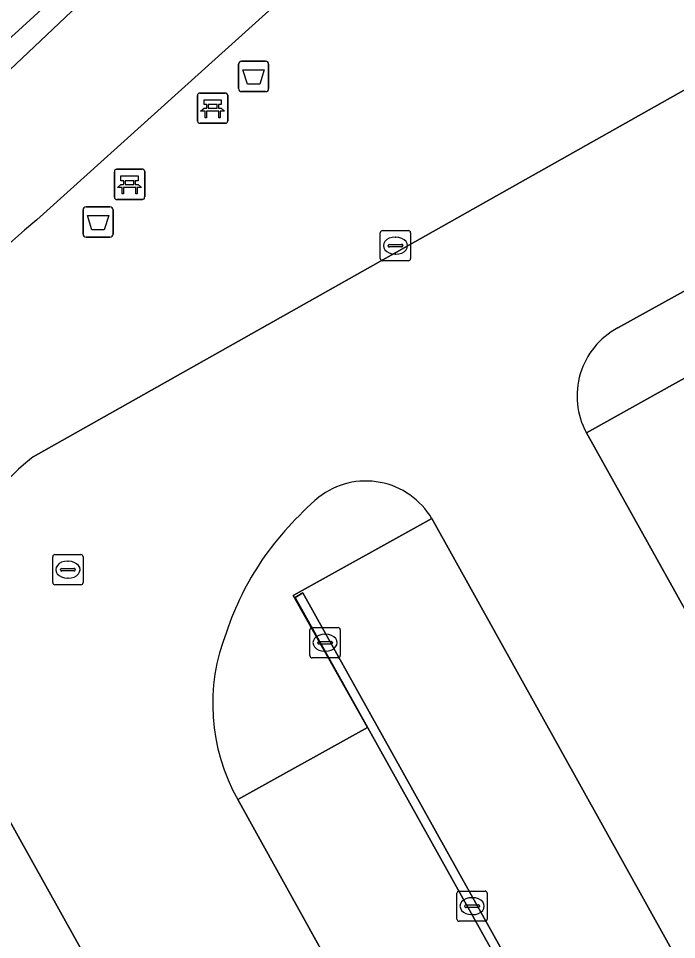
# Model space of a CAD drawing. Extents: x 156412 to 157779, y 382335 to 383768.
# Drawn here: x 157466.73 to 157488.45, y 382899.39 to 382929.79 of the extents above; entities that cross this region are included whole.
import ezdxf

# ---------------------------------------------------------------- set-up
doc = ezdxf.new("R2010")
doc.units = 0
for name, color, linetype in [('IMGEO_Afvalbak', 7, 'Continuous'), ('IMGEO_Bank', 7, 'Continuous'), ('IMGEO_Berm_groen', 7, 'Continuous'), ('IMGEO_Fietspad_gesloten', 7, 'Continuous'), ('IMGEO_Hek', 7, 'Continuous'), ('IMGEO_Kolk', 7, 'Continuous'), ('IMGEO_Parkeervlak_gesloten', 7, 'Continuous'), ('IMGEO_Rijbaan_lokaal_gesloten', 7, 'Continuous'), ('IMGEO_Rijbaan_lokaal_open', 7, 'Continuous'), ('IMGEO_Rioolput', 7, 'Continuous'), ('IMGEO_Verkeerseiland_gesloten', 7, 'Continuous'), ('IMGEO_Voetpad_open', 7, 'Continuous')]:
    doc.layers.add(name, color=color, linetype=linetype)

msp = doc.modelspace()

# ---------------------------------------------------------------- linework, layer by layer
at = {"layer": 'IMGEO_Afvalbak'}
for p, q in [((157473.995, 382927.478), (157473.995, 382928.278)), ((157473.995, 382928.278), (157473.995, 382927.478)), ((157474.095, 382928.378), (157474.885, 382928.378)), ((157474.885, 382928.378), (157474.095, 382928.378)), ((157474.985, 382928.278), (157474.985, 382927.478)), ((157474.985, 382927.478), (157474.985, 382928.278)), ((157474.885, 382927.378), (157474.095, 382927.378)), ((157474.095, 382927.378), (157474.885, 382927.378)), ((157468.859, 382922.675), (157468.859, 382923.475)), ((157468.859, 382923.475), (157468.859, 382922.675)), ((157468.959, 382923.575), (157469.749, 382923.575)), ((157469.749, 382923.575), (157468.959, 382923.575)), ((157469.849, 382923.475), (157469.849, 382922.675)), ((157469.849, 382922.675), (157469.849, 382923.475)), ((157469.749, 382922.575), (157468.959, 382922.575)), ((157468.959, 382922.575), (157469.749, 382922.575))]:
    msp.add_line(p, q, dxfattribs=at)
for points in [[(157474.138, 382928.092), (157474.842, 382928.092), (157474.693, 382927.622), (157474.287, 382927.622), (157474.138, 382928.092)], [(157469.002, 382923.289), (157469.706, 382923.289), (157469.557, 382922.819), (157469.151, 382922.819), (157469.002, 382923.289)]]:
    msp.add_lwpolyline(points, dxfattribs=at)
for centre, start, end in [((157474.095, 382928.278), 90, 180), ((157474.095, 382928.278), 90, 180), ((157474.885, 382928.278), 0, 90), ((157474.885, 382928.278), 360, 90), ((157474.095, 382927.478), 180, 270), ((157474.095, 382927.478), 180, 270), ((157474.885, 382927.478), 270, 0), ((157474.885, 382927.478), 270, 0), ((157468.959, 382923.475), 90, 180), ((157468.959, 382923.475), 90, 180), ((157469.749, 382923.475), 0, 90), ((157469.749, 382923.475), 360, 90), ((157468.959, 382922.675), 180, 270), ((157468.959, 382922.675), 180, 270), ((157469.749, 382922.675), 270, 0), ((157469.749, 382922.675), 270, 0)]:
    msp.add_arc(centre, 0.1, start, end, dxfattribs=at)
at = {"layer": 'IMGEO_Bank'}
for p, q in [((157472.637, 382926.406), (157472.637, 382927.247)), ((157472.637, 382927.247), (157472.637, 382926.406)), ((157472.712, 382927.331), (157473.553, 382927.331)), ((157473.553, 382927.331), (157472.712, 382927.331)), ((157473.637, 382927.256), (157473.637, 382926.415)), ((157473.637, 382926.415), (157473.637, 382927.256)), ((157472.946, 382926.837), (157472.946, 382926.943)), ((157472.99, 382926.943), (157472.99, 382926.837)), ((157473.278, 382926.949), (157472.996, 382926.949)), ((157472.996, 382926.831), (157473.278, 382926.831)), ((157473.284, 382926.837), (157473.284, 382926.943)), ((157473.328, 382926.943), (157473.328, 382926.837)), ((157473.334, 382926.729), (157472.941, 382926.729)), ((157473.562, 382926.331), (157472.721, 382926.331)), ((157472.721, 382926.331), (157473.562, 382926.331)), ((157469.894, 382923.892), (157469.894, 382924.733)), ((157469.894, 382924.733), (157469.894, 382923.892)), ((157469.969, 382924.817), (157470.81, 382924.817)), ((157470.81, 382924.817), (157469.969, 382924.817)), ((157470.894, 382924.742), (157470.894, 382923.901)), ((157470.894, 382923.901), (157470.894, 382924.742)), ((157470.203, 382924.323), (157470.203, 382924.429)), ((157470.247, 382924.429), (157470.247, 382924.323)), ((157470.535, 382924.435), (157470.253, 382924.435)), ((157470.253, 382924.317), (157470.535, 382924.317)), ((157470.541, 382924.323), (157470.541, 382924.429)), ((157470.585, 382924.429), (157470.585, 382924.323)), ((157470.591, 382924.215), (157470.198, 382924.215)), ((157470.819, 382923.817), (157469.978, 382923.817)), ((157469.978, 382923.817), (157470.819, 382923.817))]:
    msp.add_line(p, q, dxfattribs=at)
for points in [[(157472.94, 382926.949), (157472.854, 382926.949), (157472.854, 382927.11), (157473.417, 382927.11), (157473.417, 382926.949), (157473.334, 382926.949)], [(157472.884, 382926.729), (157472.742, 382926.729), (157472.854, 382926.831), (157472.94, 382926.831)], [(157473.334, 382926.831), (157473.417, 382926.831), (157473.529, 382926.729), (157473.39, 382926.729)], [(157472.934, 382926.722), (157472.934, 382926.515), (157472.891, 382926.515), (157472.891, 382926.722)], [(157473.384, 382926.722), (157473.384, 382926.515), (157473.34, 382926.515), (157473.34, 382926.722)], [(157470.141, 382924.215), (157469.999, 382924.215), (157470.111, 382924.317), (157470.197, 382924.317)], [(157470.197, 382924.435), (157470.111, 382924.435), (157470.111, 382924.596), (157470.674, 382924.596), (157470.674, 382924.435), (157470.591, 382924.435)], [(157470.591, 382924.317), (157470.674, 382924.317), (157470.786, 382924.215), (157470.647, 382924.215)], [(157470.191, 382924.208), (157470.191, 382924.001), (157470.148, 382924.001), (157470.148, 382924.208)], [(157470.641, 382924.208), (157470.641, 382924.001), (157470.597, 382924.001), (157470.597, 382924.208)]]:
    msp.add_lwpolyline(points, dxfattribs=at)
for centre, radius, start, end in [((157472.715, 382927.253), 0.0779, 92.4484, 184.2845), ((157472.715, 382927.253), 0.0779, 92.4484, 184.2845), ((157473.559, 382927.253), 0.0779, 2.4484, 94.2845), ((157473.559, 382927.253), 0.0779, 2.4484, 94.2845), ((157472.939, 382926.942), 0.00671, 2.8957, 87.1043), ((157472.939, 382926.838), 0.00671, 272.8957, 357.1043), ((157472.996, 382926.942), 0.00671, 92.8957, 177.1043), ((157472.996, 382926.838), 0.00671, 182.8957, 267.1043), ((157473.278, 382926.942), 0.00671, 2.8957, 87.1043), ((157473.278, 382926.838), 0.00671, 272.8957, 357.1043), ((157473.335, 382926.942), 0.00671, 92.8957, 177.1043), ((157473.335, 382926.838), 0.00671, 182.8957, 267.1043), ((157472.884, 382926.722), 0.00671, 2.8957, 87.1043), ((157472.941, 382926.722), 0.00671, 92.8957, 177.1043), ((157473.333, 382926.722), 0.00671, 2.8957, 87.1043), ((157473.39, 382926.722), 0.00671, 92.8957, 177.1043), ((157472.715, 382926.409), 0.0779, 182.4484, 274.2845), ((157472.715, 382926.409), 0.0779, 182.4484, 274.2845), ((157473.559, 382926.409), 0.0779, 272.4484, 4.2845), ((157473.559, 382926.409), 0.0779, 272.4484, 4.2845), ((157469.972, 382924.739), 0.0779, 92.4484, 184.2845), ((157469.972, 382924.739), 0.0779, 92.4484, 184.2845), ((157470.816, 382924.739), 0.0779, 2.4484, 94.2845), ((157470.816, 382924.739), 0.0779, 2.4484, 94.2845), ((157470.196, 382924.428), 0.00671, 2.8957, 87.1043), ((157470.196, 382924.324), 0.00671, 272.8957, 357.1043), ((157470.253, 382924.428), 0.00671, 92.8957, 177.1043), ((157470.253, 382924.324), 0.00671, 182.8957, 267.1043), ((157470.535, 382924.428), 0.00671, 2.8957, 87.1043), ((157470.535, 382924.324), 0.00671, 272.8957, 357.1043), ((157470.592, 382924.428), 0.00671, 92.8957, 177.1043), ((157470.592, 382924.324), 0.00671, 182.8957, 267.1043), ((157470.141, 382924.208), 0.00671, 2.8957, 87.1043), ((157470.198, 382924.208), 0.00671, 92.8957, 177.1043), ((157470.59, 382924.208), 0.00671, 2.8957, 87.1043), ((157470.647, 382924.208), 0.00671, 92.8957, 177.1043), ((157469.972, 382923.895), 0.0779, 182.4484, 274.2845), ((157469.972, 382923.895), 0.0779, 182.4484, 274.2845), ((157470.816, 382923.895), 0.0779, 272.4484, 4.2845), ((157470.816, 382923.895), 0.0779, 272.4484, 4.2845)]:
    msp.add_arc(centre, radius, start, end, dxfattribs=at)
at = {"layer": 'IMGEO_Berm_groen'}
msp.add_lwpolyline([(157467.334, 382923.149), (157476.209, 382931.152), (157473.05, 382935.121), (157470.882, 382933.198), (157466.732, 382929.396), (157457.29, 382920.905), (157454.41, 382918.062)], dxfattribs=at)
msp.add_arc((157559.132, 382816.842), 140.456, 130.81141, 137.75479, dxfattribs=at)
at = {"layer": 'IMGEO_Fietspad_gesloten'}
msp.add_lwpolyline([(157454.41, 382918.062), (157457.29, 382920.905), (157466.732, 382929.396), (157470.882, 382933.198), (157473.05, 382935.121)], dxfattribs=at)
at = {"layer": 'IMGEO_Hek'}
msp.add_lwpolyline([(157473.189, 382934.324), (157470.934, 382932.352), (157455.6, 382917.849), (157453.456, 382915.734), (157450.415, 382912.502)], dxfattribs=at)
at = {"layer": 'IMGEO_Kolk'}
for p, q in [((157478.747, 382922.792), (157479.599, 382922.792)), ((157478.672, 382921.866), (157478.672, 382922.718)), ((157479.16, 382922.572), (157479.185, 382922.572)), ((157479.673, 382922.718), (157479.673, 382921.866)), ((157478.931, 382922.286), (157478.931, 382922.298)), ((157479.369, 382922.249), (157478.971, 382922.249)), ((157478.974, 382922.335), (157479.372, 382922.335)), ((157479.415, 382922.298), (157479.415, 382922.286)), ((157479.183, 382922.012), (157479.158, 382922.012)), ((157479.599, 382921.792), (157478.747, 382921.792)), ((157476.349, 382908.763), (157476.349, 382909.615)), ((157476.424, 382909.689), (157477.276, 382909.689)), ((157476.837, 382909.469), (157476.862, 382909.469)), ((157477.35, 382909.615), (157477.35, 382908.763)), ((157476.608, 382909.183), (157476.608, 382909.195)), ((157477.046, 382909.146), (157476.648, 382909.146)), ((157476.651, 382909.232), (157477.049, 382909.232)), ((157477.092, 382909.195), (157477.092, 382909.183)), ((157476.86, 382908.909), (157476.835, 382908.909)), ((157477.276, 382908.689), (157476.424, 382908.689)), ((157481.202, 382900.068), (157481.202, 382900.92)), ((157481.277, 382900.994), (157482.129, 382900.994)), ((157482.203, 382900.92), (157482.203, 382900.068)), ((157481.69, 382900.774), (157481.715, 382900.774)), ((157481.461, 382900.488), (157481.461, 382900.5)), ((157481.899, 382900.451), (157481.501, 382900.451)), ((157481.504, 382900.537), (157481.902, 382900.537)), ((157481.945, 382900.5), (157481.945, 382900.488)), ((157482.129, 382899.994), (157481.277, 382899.994)), ((157481.713, 382900.214), (157481.688, 382900.214))]:
    msp.add_line(p, q, dxfattribs=at)
for points in [[(157478.747, 382922.792), (157479.599, 382922.792)], [(157478.672, 382921.866), (157478.672, 382922.718)], [(157479.673, 382922.718), (157479.673, 382921.866)], [(157479.599, 382921.792), (157478.747, 382921.792)], [(157476.349, 382908.763), (157476.349, 382909.615)], [(157476.424, 382909.689), (157477.276, 382909.689)], [(157477.35, 382909.615), (157477.35, 382908.763)], [(157477.276, 382908.689), (157476.424, 382908.689)], [(157481.202, 382900.068), (157481.202, 382900.92)], [(157481.277, 382900.994), (157482.129, 382900.994)], [(157482.203, 382900.92), (157482.203, 382900.068)], [(157482.129, 382899.994), (157481.277, 382899.994)]]:
    msp.add_lwpolyline(points, dxfattribs=at)
for centre, radius, start, end in [((157478.749, 382922.716), 0.0765, 91.552, 178.448), ((157478.749, 382922.716), 0.0765, 91.552, 178.448), ((157479.597, 382922.716), 0.0765, 1.552, 88.448), ((157479.597, 382922.716), 0.0765, 1.552, 88.448), ((157478.971, 382922.295), 0.0403, 85.8775, 175.7526), ((157478.968, 382922.285), 0.0366, 178.938, 274.7102), ((157479.372, 382922.292), 0.043, 264.8664, 352.4533), ((157479.376, 382922.297), 0.0386, 1.7309, 96.639), ((157478.749, 382921.868), 0.0765, 181.552, 268.448), ((157478.749, 382921.868), 0.0765, 181.552, 268.448), ((157479.597, 382921.868), 0.0765, 271.552, 358.448), ((157479.597, 382921.868), 0.0765, 271.552, 358.448), ((157476.426, 382909.613), 0.0765, 91.552, 178.448), ((157476.426, 382909.613), 0.0765, 91.552, 178.448), ((157477.274, 382909.613), 0.0765, 1.552, 88.448), ((157477.274, 382909.613), 0.0765, 1.552, 88.448), ((157476.648, 382909.192), 0.0403, 85.8775, 175.7526), ((157476.645, 382909.182), 0.0366, 178.938, 274.7102), ((157477.049, 382909.189), 0.043, 264.8664, 352.4533), ((157477.053, 382909.194), 0.0386, 1.7309, 96.639), ((157476.426, 382908.765), 0.0765, 181.552, 268.448), ((157476.426, 382908.765), 0.0765, 181.552, 268.448), ((157477.274, 382908.765), 0.0765, 271.552, 358.448), ((157477.274, 382908.765), 0.0765, 271.552, 358.448), ((157481.279, 382900.918), 0.0765, 91.552, 178.448), ((157481.279, 382900.918), 0.0765, 91.552, 178.448), ((157482.127, 382900.918), 0.0765, 1.552, 88.448), ((157482.127, 382900.918), 0.0765, 1.552, 88.448), ((157481.501, 382900.497), 0.0403, 85.8775, 175.7526), ((157481.498, 382900.487), 0.0366, 178.938, 274.7102), ((157481.902, 382900.494), 0.043, 264.8664, 352.4533), ((157481.906, 382900.499), 0.0386, 1.7309, 96.639), ((157481.279, 382900.07), 0.0765, 181.552, 268.448), ((157481.279, 382900.07), 0.0765, 181.552, 268.448), ((157482.127, 382900.07), 0.0765, 271.552, 358.448), ((157482.127, 382900.07), 0.0765, 271.552, 358.448)]:
    msp.add_arc(centre, radius, start, end, dxfattribs=at)
for centre, major_axis, ratio, start_param, end_param in [((157479.159, 382922.292), (-0.387, 0.002), 0.722429, 4.712389, 7.853982), ((157479.184, 382922.292), (-0.39, 0.002), 0.717154, 1.570796, 4.712389), ((157476.836, 382909.189), (-0.387, 0.002), 0.722429, 4.712389, 7.853982), ((157476.861, 382909.189), (-0.39, 0.002), 0.717154, 1.570796, 4.712389), ((157481.689, 382900.494), (-0.387, 0.002), 0.722429, 4.712389, 7.853982), ((157481.714, 382900.494), (-0.39, 0.002), 0.717154, 1.570796, 4.712389)]:
    msp.add_ellipse(centre, major_axis=major_axis, ratio=ratio, start_param=start_param, end_param=end_param, dxfattribs=at)
at = {"layer": 'IMGEO_Parkeervlak_gesloten'}
for points in [[(157494.296, 382921.035), (157485.474, 382916.119), (157507.447, 382876.726), (157516.273, 382881.619)], [(157475.866, 382910.685), (157476.114, 382910.837), (157498.011, 382871.564), (157497.756, 382871.422), (157497.791, 382871.357), (157502.309, 382873.87), (157480.374, 382913.283), (157475.8, 382910.751), (157478.247, 382906.394), (157473.966, 382904.013), (157490.964, 382873.362), (157495.319, 382875.793)]]:
    msp.add_lwpolyline(points, close=True, dxfattribs=at)
msp.add_lwpolyline([(157461.169, 382902.503), (157463.423, 382898.407), (157463.26, 382898.314), (157463.525, 382897.835), (157463.584, 382897.728), (157478.573, 382870.65), (157485.801, 382857.698), (157487.101, 382855.37), (157485.643, 382854.573), (157484.424, 382856.808), (157479.423, 382854.06), (157479.468, 382853.954), (157479.663, 382854.06), (157481.178, 382851.164), (157489.631, 382836.026), (157496.183, 382839.673), (157500.551, 382842.065), (157465.195, 382905.512)], dxfattribs=at)
at = {"layer": 'IMGEO_Rijbaan_lokaal_gesloten'}
for points in [[(157597.543, 382988.123), (157563.648, 382969.272), (157511.009, 382939.998), (157467.218, 382915.328)], [(157465.195, 382905.512), (157500.551, 382842.065), (157501.516, 382840.284), (157548.198, 382866.27), (157549.242, 382866.851), (157574.322, 382880.811), (157577.95, 382882.831), (157595.378, 382892.532), (157604.136, 382897.408), (157607.147, 382899.05), (157606.407, 382900.363), (157587.331, 382934.82)], [(157486.51, 382919.577), (157490.872, 382921.992)], [(157507.447, 382876.726), (157485.474, 382916.119)], [(157480.374, 382913.283), (157502.309, 382873.87)], [(157490.964, 382873.362), (157473.966, 382904.013)]]:
    msp.add_lwpolyline(points, dxfattribs=at)
for centre, radius, start, end in [((157487.708, 382917.334), 2.543, 118.1013, 208.5428), ((157471.312, 382910.01), 6.711, 127.5914, 171.1285), ((157478.195, 382911.996), 2.53, 30.5614, 127.8658), ((157484.178, 382905.3), 11.505, 130.918, 144.9408), ((157482.756, 382906.503), 9.651, 145.939, 161.6497), ((157479.546, 382907.164), 6.408, 158.2214, 209.4563)]:
    msp.add_arc(centre, radius, start, end, dxfattribs=at)
at = {"layer": 'IMGEO_Rijbaan_lokaal_open'}
msp.add_lwpolyline([(157476.114, 382910.837), (157475.866, 382910.685), (157495.319, 382875.793), (157497.756, 382871.422), (157498.011, 382871.564)], close=True, dxfattribs=at)
at = {"layer": 'IMGEO_Rioolput'}
for p, q in [((157467.859, 382911.173), (157467.859, 382912.025)), ((157467.934, 382912.099), (157468.786, 382912.099)), ((157468.347, 382911.879), (157468.372, 382911.879)), ((157468.86, 382912.025), (157468.86, 382911.173)), ((157468.118, 382911.593), (157468.118, 382911.605)), ((157468.556, 382911.556), (157468.158, 382911.556)), ((157468.161, 382911.642), (157468.559, 382911.642)), ((157468.602, 382911.605), (157468.602, 382911.593)), ((157468.37, 382911.319), (157468.345, 382911.319)), ((157468.786, 382911.099), (157467.934, 382911.099))]:
    msp.add_line(p, q, dxfattribs=at)
for points in [[(157467.859, 382911.173), (157467.859, 382912.025)], [(157467.934, 382912.099), (157468.786, 382912.099)], [(157468.86, 382912.025), (157468.86, 382911.173)], [(157468.786, 382911.099), (157467.934, 382911.099)]]:
    msp.add_lwpolyline(points, dxfattribs=at)
for centre, radius, start, end in [((157467.936, 382912.023), 0.0765, 91.552, 178.448), ((157467.936, 382912.023), 0.0765, 91.552, 178.448), ((157468.784, 382912.023), 0.0765, 1.552, 88.448), ((157468.784, 382912.023), 0.0765, 1.552, 88.448), ((157468.158, 382911.602), 0.0403, 85.8775, 175.7526), ((157468.155, 382911.592), 0.0366, 178.938, 274.7102), ((157468.559, 382911.599), 0.043, 264.8664, 352.4533), ((157468.563, 382911.604), 0.0386, 1.7309, 96.639), ((157467.936, 382911.175), 0.0765, 181.552, 268.448), ((157467.936, 382911.175), 0.0765, 181.552, 268.448), ((157468.784, 382911.175), 0.0765, 271.552, 358.448), ((157468.784, 382911.175), 0.0765, 271.552, 358.448)]:
    msp.add_arc(centre, radius, start, end, dxfattribs=at)
for centre, major_axis, ratio, start_param, end_param in [((157468.346, 382911.599), (-0.387, 0.002), 0.722429, 4.712389, 7.853982), ((157468.371, 382911.599), (-0.39, 0.002), 0.717154, 1.570796, 4.712389)]:
    msp.add_ellipse(centre, major_axis=major_axis, ratio=ratio, start_param=start_param, end_param=end_param, dxfattribs=at)
at = {"layer": 'IMGEO_Verkeerseiland_gesloten'}
for points in [[(157490.872, 382921.992), (157486.51, 382919.577)], [(157485.474, 382916.119), (157494.296, 382921.035)], [(157475.8, 382910.751), (157480.374, 382913.283)], [(157473.966, 382904.013), (157478.247, 382906.394), (157475.8, 382910.751)]]:
    msp.add_lwpolyline(points, dxfattribs=at)
for centre, radius, start, end in [((157487.708, 382917.334), 2.543, 118.1013, 208.5428), ((157478.195, 382911.996), 2.53, 30.5614, 127.8658), ((157484.178, 382905.3), 11.505, 130.918, 144.9408), ((157482.756, 382906.503), 9.651, 145.939, 161.6497), ((157479.546, 382907.164), 6.408, 158.2214, 209.4563)]:
    msp.add_arc(centre, radius, start, end, dxfattribs=at)
at = {"layer": 'IMGEO_Voetpad_open'}
for points in [[(157467.218, 382915.328), (157511.009, 382939.998)], [(157473.05, 382935.121), (157476.209, 382931.152), (157467.334, 382923.149)]]:
    msp.add_lwpolyline(points, dxfattribs=at)
for centre, radius, start, end in [((157559.132, 382816.842), 140.456, 130.81141, 137.75479), ((157471.312, 382910.01), 6.711, 127.5914, 171.1285)]:
    msp.add_arc(centre, radius, start, end, dxfattribs=at)

doc.saveas('drawing.dxf')
